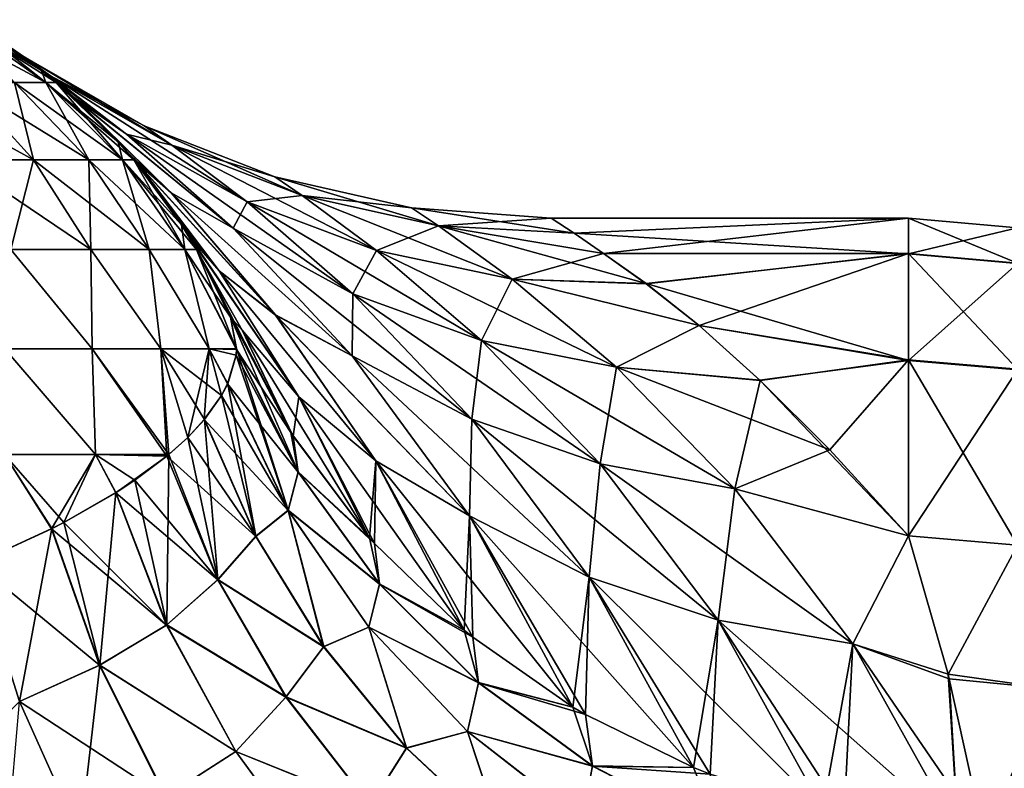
# Model space of a CAD drawing. Header units: metres. Extents: x -37.4 to 37.6, y -35 to 35.
# Tile 371 of 372: x 35.2 to 36.8, y 16.4 to 17.6. Entities that reach past the tile are written whole.
import ezdxf

# ---------------------------------------------------------------- set-up
doc = ezdxf.new("R2010")
doc.units = ezdxf.units.M
doc.layers.add('solid_506616_SW0001', color=7, linetype='CONTINUOUS')

msp = doc.modelspace()

# ---------------------------------------------------------------- linework, layer by layer
at = {"layer": 'solid_506616_SW0001'}
for points in [[(35.063515, 17.616461, -129.627609), (35.200729, 17.516493, -129.587326), (35.250538, 17.516493, -129.816284)], [(35.108982, 17.616461, -129.836639), (35.063515, 17.616461, -129.627609), (35.250538, 17.516493, -129.816284)], [(35.108982, 17.616461, -142.763367), (35.250538, 17.516493, -142.783722), (35.200729, 17.516493, -143.01268)], [(35.108982, 17.616461, -142.763367), (35.124245, 17.616461, -142.550003), (35.250538, 17.516493, -142.783722)], [(35.108982, 17.616461, -129.836639), (35.267254, 17.516493, -130.050003), (35.243828, 17.535526, -130.050003)], [(35.108982, 17.616461, -129.836639), (35.250538, 17.516493, -129.816284), (35.267254, 17.516493, -130.050003)], [(35.108982, 17.616461, -129.836639), (35.243828, 17.535526, -130.050003), (35.124245, 17.616461, -130.050003)], [(35.124245, 17.616461, -142.550003), (35.243828, 17.535526, -142.550003), (35.250538, 17.516493, -142.783722)], [(35.209465, 17.561419, -137.207443), (35.243828, 17.535526, -142.550003), (35.124245, 17.616461, -142.550003)], [(35.124245, 17.616461, -130.050003), (35.243828, 17.535526, -130.050003), (35.124245, 17.616461, -142.550003)], [(35.197372, 17.569994, -136.305038), (35.124245, 17.616461, -142.550003), (35.243828, 17.535526, -130.050003)], [(35.197372, 17.569994, -136.305038), (35.209465, 17.561419, -137.207443), (35.124245, 17.616461, -142.550003)], [(35.209202, 17.561609, -135.402588), (35.197372, 17.569994, -136.305038), (35.243828, 17.535526, -130.050003)], [(35.258163, 17.527126, -137.3582), (35.209465, 17.561419, -137.207443), (35.197372, 17.569994, -136.305038)], [(35.213486, 17.55892, -136.300003), (35.197372, 17.569994, -136.305038), (35.209202, 17.561609, -135.402588)], [(35.258163, 17.527126, -137.3582), (35.197372, 17.569994, -136.305038), (35.213486, 17.55892, -136.300003)], [(35.245419, 17.534271, -134.469589), (35.209202, 17.561609, -135.402588), (35.243828, 17.535526, -130.050003)], [(35.258167, 17.527126, -135.241806), (35.209202, 17.561609, -135.402588), (35.245419, 17.534271, -134.469589)], [(35.213486, 17.55892, -136.300003), (35.209202, 17.561609, -135.402588), (35.258167, 17.527126, -135.241806)], [(35.209465, 17.561419, -137.207443), (35.245899, 17.53389, -138.140152), (35.243828, 17.535526, -142.550003)], [(35.258163, 17.527126, -137.3582), (35.245899, 17.53389, -138.140152), (35.209465, 17.561419, -137.207443)], [(35.213486, 17.55892, -136.300003), (35.407227, 17.447527, -136.300003), (35.451328, 17.416759, -137.336945)], [(35.213486, 17.55892, -136.300003), (35.258167, 17.527126, -135.241806), (35.407227, 17.447527, -136.300003)], [(35.258163, 17.527126, -137.3582), (35.213486, 17.55892, -136.300003), (35.451328, 17.416759, -137.336945)], [(35.243828, 17.535526, -142.550003), (35.267254, 17.516493, -142.550003), (35.250538, 17.516493, -142.783722)], [(35.245899, 17.53389, -138.140152), (35.267254, 17.516493, -142.550003), (35.243828, 17.535526, -142.550003)], [(35.245419, 17.534271, -134.469589), (35.243828, 17.535526, -130.050003), (35.267254, 17.516493, -130.050003)], [(35.293301, 17.493889, -133.630905), (35.245419, 17.534271, -134.469589), (35.267254, 17.516493, -130.050003)], [(35.379318, 17.434008, -134.206161), (35.245419, 17.534271, -134.469589), (35.293301, 17.493889, -133.630905)], [(35.258167, 17.527126, -135.241806), (35.245419, 17.534271, -134.469589), (35.379318, 17.434008, -134.206161)], [(35.245899, 17.53389, -138.140152), (35.293232, 17.493954, -138.967834), (35.267254, 17.516493, -142.550003)], [(35.379322, 17.434008, -138.393845), (35.293232, 17.493954, -138.967834), (35.245899, 17.53389, -138.140152)], [(35.379322, 17.434008, -138.393845), (35.245899, 17.53389, -138.140152), (35.258163, 17.527126, -137.3582)], [(35.258163, 17.527126, -137.3582), (35.451328, 17.416759, -137.336945), (35.57127, 17.32629, -138.355148)], [(35.379322, 17.434008, -138.393845), (35.258163, 17.527126, -137.3582), (35.57127, 17.32629, -138.355148)], [(35.258167, 17.527126, -135.241806), (35.451328, 17.416759, -135.263062), (35.407227, 17.447527, -136.300003)], [(35.258167, 17.527126, -135.241806), (35.379318, 17.434008, -134.206161), (35.451328, 17.416759, -135.263062)], [(35.00655, 17.516493, -129.162125), (35.110409, 17.393188, -129.095383), (35.231144, 17.393188, -129.316498)], [(35.118847, 17.516493, -129.367783), (35.00655, 17.516493, -129.162125), (35.231144, 17.393188, -129.316498)], [(35.118847, 17.516493, -143.232224), (35.231144, 17.393188, -143.283508), (35.110409, 17.393188, -143.504608)], [(35.118847, 17.516493, -143.232224), (35.200729, 17.516493, -143.01268), (35.231144, 17.393188, -143.283508)], [(35.118847, 17.516493, -129.367783), (35.231144, 17.393188, -129.316498), (35.319183, 17.393188, -129.552536)], [(35.200729, 17.516493, -129.587326), (35.118847, 17.516493, -129.367783), (35.319183, 17.393188, -129.552536)], [(35.200729, 17.516493, -143.01268), (35.319183, 17.393188, -143.047455), (35.231144, 17.393188, -143.283508)], [(35.200729, 17.516493, -143.01268), (35.250538, 17.516493, -142.783722), (35.319183, 17.393188, -143.047455)], [(35.200729, 17.516493, -129.587326), (35.319183, 17.393188, -129.552536), (35.372734, 17.393188, -129.798706)], [(35.250538, 17.516493, -129.816284), (35.200729, 17.516493, -129.587326), (35.372734, 17.393188, -129.798706)], [(35.250538, 17.516493, -142.783722), (35.372734, 17.393188, -142.801285), (35.319183, 17.393188, -143.047455)], [(35.250538, 17.516493, -142.783722), (35.267254, 17.516493, -142.550003), (35.372734, 17.393188, -142.801285)], [(35.250538, 17.516493, -129.816284), (35.390709, 17.393188, -130.050003), (35.365669, 17.421871, -130.050003)], [(35.250538, 17.516493, -129.816284), (35.372734, 17.393188, -129.798706), (35.390709, 17.393188, -130.050003)], [(35.250538, 17.516493, -129.816284), (35.365669, 17.421871, -130.050003), (35.267254, 17.516493, -130.050003)], [(35.267254, 17.516493, -142.550003), (35.365669, 17.421871, -142.550003), (35.372734, 17.393188, -142.801285)], [(35.341225, 17.447872, -139.675079), (35.365669, 17.421871, -142.550003), (35.267254, 17.516493, -142.550003)], [(35.304943, 17.483265, -139.148087), (35.341225, 17.447872, -139.675079), (35.267254, 17.516493, -142.550003)], [(35.293232, 17.493954, -138.967834), (35.304943, 17.483265, -139.148087), (35.267254, 17.516493, -142.550003)], [(35.293301, 17.493889, -133.630905), (35.267254, 17.516493, -130.050003), (35.365669, 17.421871, -130.050003)], [(35.450356, 17.340439, -139.843338), (35.304943, 17.483265, -139.148087), (35.293232, 17.493954, -138.967834)], [(35.548779, 17.283991, -139.398315), (35.293232, 17.493954, -138.967834), (35.379322, 17.434008, -138.393845)], [(35.450356, 17.340439, -139.843338), (35.293232, 17.493954, -138.967834), (35.548779, 17.283991, -139.398315)], [(35.304302, 17.483858, -133.461441), (35.293301, 17.493889, -133.630905), (35.365669, 17.421871, -130.050003)], [(35.450493, 17.340292, -132.755951), (35.293301, 17.493889, -133.630905), (35.304302, 17.483858, -133.461441)], [(35.379318, 17.434008, -134.206161), (35.293301, 17.493889, -133.630905), (35.548775, 17.283993, -133.201691)], [(35.450493, 17.340292, -132.755951), (35.548775, 17.283993, -133.201691), (35.293301, 17.493889, -133.630905)], [(35.340561, 17.448551, -132.934097), (35.304302, 17.483858, -133.461441), (35.365669, 17.421871, -130.050003)], [(35.450493, 17.340292, -132.755951), (35.304302, 17.483858, -133.461441), (35.340561, 17.448551, -132.934097)], [(35.450356, 17.340439, -139.843338), (35.341225, 17.447872, -139.675079), (35.304943, 17.483265, -139.148087)], [(35.380127, 17.405581, -132.390198), (35.340561, 17.448551, -132.934097), (35.365669, 17.421871, -130.050003)], [(35.450493, 17.340292, -132.755951), (35.340561, 17.448551, -132.934097), (35.380127, 17.405581, -132.390198)], [(35.341225, 17.447872, -139.675079), (35.380737, 17.404875, -140.218109), (35.365669, 17.421871, -142.550003)], [(35.450356, 17.340439, -139.843338), (35.380737, 17.404875, -140.218109), (35.341225, 17.447872, -139.675079)], [(35.407227, 17.447527, -136.300003), (35.615368, 17.366158, -136.300003), (35.658848, 17.33643, -137.316269)], [(35.407227, 17.447527, -136.300003), (35.451328, 17.416759, -135.263062), (35.615368, 17.366158, -136.300003)], [(35.451328, 17.416759, -137.336945), (35.407227, 17.447527, -136.300003), (35.658848, 17.33643, -137.316269)], [(35.379318, 17.434008, -134.206161), (35.57127, 17.326292, -134.244858), (35.451328, 17.416759, -135.263062)], [(35.379318, 17.434008, -134.206161), (35.548775, 17.283993, -133.201691), (35.57127, 17.326292, -134.244858)], [(35.379322, 17.434008, -138.393845), (35.57127, 17.32629, -138.355148), (35.739746, 17.179695, -139.347351)], [(35.548779, 17.283991, -139.398315), (35.379322, 17.434008, -138.393845), (35.739746, 17.179695, -139.347351)], [(35.365669, 17.421871, -142.550003), (35.390709, 17.393188, -142.550003), (35.372734, 17.393188, -142.801285)], [(35.380737, 17.404875, -140.218109), (35.390709, 17.393188, -142.550003), (35.365669, 17.421871, -142.550003)], [(35.380127, 17.405581, -132.390198), (35.365669, 17.421871, -130.050003), (35.390709, 17.393188, -130.050003)], [(35.451328, 17.416759, -135.263062), (35.658848, 17.33643, -135.283737), (35.615368, 17.366158, -136.300003)], [(35.451328, 17.416759, -135.263062), (35.57127, 17.326292, -134.244858), (35.658848, 17.33643, -135.283737)], [(35.451328, 17.416759, -137.336945), (35.658848, 17.33643, -137.316269), (35.777489, 17.248625, -138.317902)], [(35.57127, 17.32629, -138.355148), (35.451328, 17.416759, -137.336945), (35.777489, 17.248625, -138.317902)], [(35.392147, 17.391474, -132.228119), (35.380127, 17.405581, -132.390198), (35.390709, 17.393188, -130.050003)], [(35.450493, 17.340292, -132.755951), (35.380127, 17.405581, -132.390198), (35.392147, 17.391474, -132.228119)], [(35.380737, 17.404875, -140.218109), (35.392155, 17.39146, -140.372101), (35.390709, 17.393188, -142.550003)], [(35.616589, 17.145939, -140.689056), (35.392155, 17.39146, -140.372101), (35.380737, 17.404875, -140.218109)], [(35.616589, 17.145939, -140.689056), (35.380737, 17.404875, -140.218109), (35.450356, 17.340439, -139.843338)], [(35.110409, 17.393188, -143.504608), (35.231144, 17.393188, -143.283508), (35.194653, 17.250301, -143.558762)], [(35.110409, 17.393188, -129.095383), (35.194653, 17.250301, -129.041245), (35.322239, 17.250301, -129.274902)], [(35.231144, 17.393188, -129.316498), (35.110409, 17.393188, -129.095383), (35.322239, 17.250301, -129.274902)], [(35.231144, 17.393188, -143.283508), (35.322239, 17.250301, -143.325104), (35.194653, 17.250301, -143.558762)], [(35.231144, 17.393188, -143.283508), (35.319183, 17.393188, -143.047455), (35.322239, 17.250301, -143.325104)], [(35.231144, 17.393188, -129.316498), (35.322239, 17.250301, -129.274902), (35.415272, 17.250301, -129.524323)], [(35.319183, 17.393188, -129.552536), (35.231144, 17.393188, -129.316498), (35.415272, 17.250301, -129.524323)], [(35.319183, 17.393188, -143.047455), (35.415272, 17.250301, -143.075668), (35.322239, 17.250301, -143.325104)], [(35.319183, 17.393188, -143.047455), (35.372734, 17.393188, -142.801285), (35.415272, 17.250301, -143.075668)], [(35.319183, 17.393188, -129.552536), (35.415272, 17.250301, -129.524323), (35.471859, 17.250301, -129.784454)], [(35.372734, 17.393188, -129.798706), (35.319183, 17.393188, -129.552536), (35.471859, 17.250301, -129.784454)], [(35.372734, 17.393188, -142.801285), (35.471859, 17.250301, -142.815536), (35.415272, 17.250301, -143.075668)], [(35.372734, 17.393188, -142.801285), (35.390709, 17.393188, -142.550003), (35.471859, 17.250301, -142.815536)], [(35.372734, 17.393188, -129.798706), (35.490852, 17.250301, -130.050003), (35.466946, 17.289564, -130.050003)], [(35.372734, 17.393188, -129.798706), (35.471859, 17.250301, -129.784454), (35.490852, 17.250301, -130.050003)], [(35.372734, 17.393188, -129.798706), (35.466946, 17.289564, -130.050003), (35.390709, 17.393188, -130.050003)], [(35.390709, 17.393188, -142.550003), (35.466946, 17.289564, -142.550003), (35.471859, 17.250301, -142.815536)], [(35.464703, 17.293049, -141.35231), (35.466946, 17.289564, -142.550003), (35.390709, 17.393188, -142.550003)], [(35.422344, 17.353525, -140.777267), (35.464703, 17.293049, -141.35231), (35.390709, 17.393188, -142.550003)], [(35.392155, 17.39146, -140.372101), (35.422344, 17.353525, -140.777267), (35.390709, 17.393188, -142.550003)], [(35.392147, 17.391474, -132.228119), (35.390709, 17.393188, -130.050003), (35.466946, 17.289564, -130.050003)], [(35.421848, 17.354179, -131.82959), (35.392147, 17.391474, -132.228119), (35.466946, 17.289564, -130.050003)], [(35.526592, 17.216011, -131.538101), (35.392147, 17.391474, -132.228119), (35.421848, 17.354179, -131.82959)], [(35.450493, 17.340292, -132.755951), (35.392147, 17.391474, -132.228119), (35.616684, 17.145819, -131.910477)], [(35.526592, 17.216011, -131.538101), (35.616684, 17.145819, -131.910477), (35.392147, 17.391474, -132.228119)], [(35.526608, 17.215994, -141.061966), (35.422344, 17.353525, -140.777267), (35.392155, 17.39146, -140.372101)], [(35.526608, 17.215994, -141.061966), (35.392155, 17.39146, -140.372101), (35.616589, 17.145939, -140.689056)], [(35.464363, 17.293573, -131.252701), (35.421848, 17.354179, -131.82959), (35.466946, 17.289564, -130.050003)], [(35.526592, 17.216011, -131.538101), (35.421848, 17.354179, -131.82959), (35.464363, 17.293573, -131.252701)], [(35.526608, 17.215994, -141.061966), (35.464703, 17.293049, -141.35231), (35.422344, 17.353525, -140.777267)], [(35.615368, 17.366158, -136.300003), (35.83329, 17.316614, -136.300003), (35.876118, 17.28792, -137.296646)], [(35.615368, 17.366158, -136.300003), (35.658848, 17.33643, -135.283737), (35.83329, 17.316614, -136.300003)], [(35.658848, 17.33643, -137.316269), (35.615368, 17.366158, -136.300003), (35.876118, 17.28792, -137.296646)], [(35.450356, 17.340439, -139.843338), (35.548779, 17.283991, -139.398315), (35.738503, 17.080572, -140.373367)], [(35.616589, 17.145939, -140.689056), (35.450356, 17.340439, -139.843338), (35.738503, 17.080572, -140.373367)], [(35.450493, 17.340292, -132.755951), (35.738503, 17.080574, -132.226639), (35.548775, 17.283993, -133.201691)], [(35.450493, 17.340292, -132.755951), (35.616684, 17.145819, -131.910477), (35.738503, 17.080574, -132.226639)], [(35.57127, 17.326292, -134.244858), (35.777489, 17.248627, -134.282104), (35.658848, 17.33643, -135.283737)], [(35.658848, 17.33643, -135.283737), (35.876118, 17.28792, -135.30336), (35.83329, 17.316614, -136.300003)], [(35.658848, 17.33643, -135.283737), (35.777489, 17.248627, -134.282104), (35.876118, 17.28792, -135.30336)], [(35.658848, 17.33643, -137.316269), (35.876118, 17.28792, -137.296646), (35.993397, 17.202734, -138.282928)], [(35.777489, 17.248625, -138.317902), (35.658848, 17.33643, -137.316269), (35.993397, 17.202734, -138.282928)], [(35.548775, 17.283993, -133.201691), (35.739742, 17.179697, -133.25267), (35.57127, 17.326292, -134.244858)], [(35.57127, 17.326292, -134.244858), (35.739742, 17.179697, -133.25267), (35.777489, 17.248627, -134.282104)], [(35.57127, 17.32629, -138.355148), (35.777489, 17.248625, -138.317902), (35.944908, 17.1054, -139.299042)], [(35.739746, 17.179695, -139.347351), (35.57127, 17.32629, -138.355148), (35.944908, 17.1054, -139.299042)], [(35.83329, 17.316614, -136.300003), (36.055927, 17.299999, -136.299454), (36.092361, 17.276154, -137.208023)], [(35.83329, 17.316614, -136.300003), (35.876118, 17.28792, -135.30336), (36.055927, 17.299999, -136.299454)], [(35.876118, 17.28792, -137.296646), (35.83329, 17.316614, -136.300003), (36.092361, 17.276154, -137.208023)], [(35.477188, 17.273233, -131.074203), (35.464363, 17.293573, -131.252701), (35.466946, 17.289564, -130.050003)], [(35.526592, 17.216011, -131.538101), (35.464363, 17.293573, -131.252701), (35.477188, 17.273233, -131.074203)], [(35.464703, 17.293049, -141.35231), (35.477192, 17.273232, -141.526138), (35.466946, 17.289564, -142.550003)], [(35.6535, 17.015455, -141.734619), (35.477192, 17.273232, -141.526138), (35.464703, 17.293049, -141.35231)], [(35.6535, 17.015455, -141.734619), (35.464703, 17.293049, -141.35231), (35.526608, 17.215994, -141.061966)], [(35.466946, 17.289564, -142.550003), (35.490852, 17.250301, -142.550003), (35.471859, 17.250301, -142.815536)], [(35.477192, 17.273232, -141.526138), (35.490852, 17.250301, -142.550003), (35.466946, 17.289564, -142.550003)], [(35.477188, 17.273233, -131.074203), (35.466946, 17.289564, -130.050003), (35.490852, 17.250301, -130.050003)], [(35.876118, 17.28792, -135.30336), (36.09248, 17.276081, -135.39061), (36.055927, 17.299999, -136.299454)], [(36.625, 17.299999, -136.302795), (36.055927, 17.299999, -136.299454), (36.09248, 17.276081, -135.39061)], [(36.625, 17.299999, -136.302795), (36.092361, 17.276154, -137.208023), (36.055927, 17.299999, -136.299454)], [(36.625, 17.299999, -136.302795), (36.625, 17.243179, -137.700989), (36.092361, 17.276154, -137.208023)], [(36.625, 17.299999, -136.302795), (36.09248, 17.276081, -135.39061), (36.139389, 17.243988, -134.908997)], [(36.625, 17.243631, -134.904587), (36.625, 17.299999, -136.302795), (36.139389, 17.243988, -134.908997)], [(36.798649, 17.284807, -136.302795), (36.625, 17.243179, -137.700989), (36.625, 17.299999, -136.302795)], [(36.798649, 17.228489, -134.905823), (36.625, 17.299999, -136.302795), (36.625, 17.243631, -134.904587)], [(36.798649, 17.284807, -136.302795), (36.625, 17.299999, -136.302795), (36.798649, 17.228489, -134.905823)], [(35.548775, 17.283993, -133.201691), (35.738503, 17.080574, -132.226639), (35.739742, 17.179697, -133.25267)], [(35.548779, 17.283991, -139.398315), (35.739746, 17.179695, -139.347351), (35.929142, 16.979727, -140.314789)], [(35.738503, 17.080572, -140.373367), (35.548779, 17.283991, -139.398315), (35.929142, 16.979727, -140.314789)], [(35.777489, 17.248627, -134.282104), (35.993397, 17.202734, -134.317078), (35.876118, 17.28792, -135.30336)], [(35.876118, 17.28792, -135.30336), (36.139389, 17.243988, -134.908997), (36.09248, 17.276081, -135.39061)], [(35.876118, 17.28792, -135.30336), (35.993397, 17.202734, -134.317078), (36.139389, 17.243988, -134.908997)], [(35.876118, 17.28792, -137.296646), (36.092361, 17.276154, -137.208023), (36.13924, 17.244099, -137.689636)], [(35.876118, 17.28792, -137.296646), (36.13924, 17.244099, -137.689636), (36.206944, 17.195885, -138.195129)], [(35.993397, 17.202734, -138.282928), (35.876118, 17.28792, -137.296646), (36.206944, 17.195885, -138.195129)], [(36.625, 17.243179, -137.700989), (36.13924, 17.244099, -137.689636), (36.092361, 17.276154, -137.208023)], [(36.798649, 17.228037, -137.699753), (36.625, 17.243179, -137.700989), (36.798649, 17.284807, -136.302795)], [(35.506004, 17.223104, -130.6595), (35.477188, 17.273233, -131.074203), (35.490852, 17.250301, -130.050003)], [(35.563282, 17.121628, -130.596344), (35.477188, 17.273233, -131.074203), (35.506004, 17.223104, -130.6595)], [(35.526592, 17.216011, -131.538101), (35.477188, 17.273233, -131.074203), (35.653496, 17.015467, -130.865402)], [(35.563282, 17.121628, -130.596344), (35.653496, 17.015467, -130.865402), (35.477188, 17.273233, -131.074203)], [(35.477192, 17.273232, -141.526138), (35.506172, 17.222795, -141.943222), (35.490852, 17.250301, -142.550003)], [(35.563301, 17.12159, -142.003769), (35.506172, 17.222795, -141.943222), (35.477192, 17.273232, -141.526138)], [(35.563301, 17.12159, -142.003769), (35.477192, 17.273232, -141.526138), (35.6535, 17.015455, -141.734619)], [(35.324558, 17.092184, -143.484711), (35.185024, 17.092184, -143.702606), (35.194653, 17.250301, -143.558762)], [(35.194653, 17.250301, -129.041245), (35.185024, 17.092184, -128.8974), (35.324558, 17.092184, -129.115295)], [(35.324558, 17.092184, -143.484711), (35.194653, 17.250301, -143.558762), (35.322239, 17.250301, -143.325104)], [(35.322239, 17.250301, -129.274902), (35.194653, 17.250301, -129.041245), (35.324558, 17.092184, -129.115295)], [(35.433846, 17.092184, -143.250183), (35.322239, 17.250301, -143.325104), (35.415272, 17.250301, -143.075668)], [(35.433846, 17.092184, -143.250183), (35.324558, 17.092184, -143.484711), (35.322239, 17.250301, -143.325104)], [(35.322239, 17.250301, -129.274902), (35.324558, 17.092184, -129.115295), (35.433846, 17.092184, -129.349823)], [(35.415272, 17.250301, -129.524323), (35.322239, 17.250301, -129.274902), (35.433846, 17.092184, -129.349823)], [(35.510944, 17.092184, -143.003189), (35.415272, 17.250301, -143.075668), (35.471859, 17.250301, -142.815536)], [(35.510944, 17.092184, -143.003189), (35.433846, 17.092184, -143.250183), (35.415272, 17.250301, -143.075668)], [(35.415272, 17.250301, -129.524323), (35.433846, 17.092184, -129.349823), (35.510944, 17.092184, -129.596802)], [(35.471859, 17.250301, -129.784454), (35.415272, 17.250301, -129.524323), (35.510944, 17.092184, -129.596802)], [(35.554329, 17.090658, -142.75499), (35.471859, 17.250301, -142.815536), (35.490852, 17.250301, -142.550003)], [(35.554329, 17.090658, -142.75499), (35.510944, 17.092184, -143.003189), (35.471859, 17.250301, -142.815536)], [(35.471859, 17.250301, -129.784454), (35.544846, 17.142277, -130.050003), (35.490852, 17.250301, -130.050003)], [(35.471859, 17.250301, -129.784454), (35.55439, 17.092339, -129.851486), (35.544846, 17.142277, -130.050003)], [(35.471859, 17.250301, -129.784454), (35.510944, 17.092184, -129.596802), (35.55439, 17.092339, -129.851486)], [(35.554329, 17.090658, -142.75499), (35.490852, 17.250301, -142.550003), (35.544846, 17.142277, -142.550003)], [(35.506172, 17.222795, -141.943222), (35.544846, 17.142277, -142.550003), (35.490852, 17.250301, -142.550003)], [(35.506004, 17.223104, -130.6595), (35.490852, 17.250301, -130.050003), (35.544846, 17.142277, -130.050003)], [(35.739742, 17.179697, -133.25267), (35.944908, 17.105402, -133.300964), (35.777489, 17.248627, -134.282104)], [(35.777489, 17.248627, -134.282104), (35.944908, 17.105402, -133.300964), (35.993397, 17.202734, -134.317078)], [(35.777489, 17.248625, -138.317902), (35.993397, 17.202734, -138.282928), (36.15971, 17.062757, -139.254471)], [(35.944908, 17.1054, -139.299042), (35.777489, 17.248625, -138.317902), (36.15971, 17.062757, -139.254471)], [(35.993397, 17.202734, -134.317078), (36.2071, 17.195759, -134.403717), (36.139389, 17.243988, -134.908997)], [(36.625, 17.243179, -137.700989), (36.206944, 17.195885, -138.195129), (36.13924, 17.244099, -137.689636)], [(36.625, 17.243631, -134.904587), (36.139389, 17.243988, -134.908997), (36.2071, 17.195759, -134.403717)], [(36.625, 17.243179, -137.700989), (36.625, 17.073544, -139.089996), (36.206944, 17.195885, -138.195129)], [(36.625, 17.243631, -134.904587), (36.2071, 17.195759, -134.403717), (36.291477, 17.129284, -133.87561)], [(36.625, 17.074444, -133.515518), (36.625, 17.243631, -134.904587), (36.291477, 17.129284, -133.87561)], [(36.798649, 17.05945, -133.51796), (36.625, 17.243631, -134.904587), (36.625, 17.074444, -133.515518)], [(36.798649, 17.228489, -134.905823), (36.625, 17.243631, -134.904587), (36.798649, 17.05945, -133.51796)], [(36.798649, 17.228037, -137.699753), (36.625, 17.073544, -139.089996), (36.625, 17.243179, -137.700989)], [(36.798649, 17.05855, -139.087555), (36.625, 17.073544, -139.089996), (36.798649, 17.228037, -137.699753)], [(35.563282, 17.121628, -130.596344), (35.506004, 17.223104, -130.6595), (35.544846, 17.142277, -130.050003)], [(35.641003, 16.958612, -142.47081), (35.544846, 17.142277, -142.550003), (35.506172, 17.222795, -141.943222)], [(35.641003, 16.958612, -142.47081), (35.506172, 17.222795, -141.943222), (35.563301, 17.12159, -142.003769)], [(35.526592, 17.216011, -131.538101), (35.776333, 16.913273, -131.086166), (35.616684, 17.145819, -131.910477)], [(35.526592, 17.216011, -131.538101), (35.653496, 17.015467, -130.865402), (35.776333, 16.913273, -131.086166)], [(35.526608, 17.215994, -141.061966), (35.616589, 17.145939, -140.689056), (35.776291, 16.913343, -141.513596)], [(35.6535, 17.015455, -141.734619), (35.526608, 17.215994, -141.061966), (35.776291, 16.913343, -141.513596)], [(35.944908, 17.105402, -133.300964), (36.15971, 17.062759, -133.345535), (35.993397, 17.202734, -134.317078)], [(35.993397, 17.202734, -134.317078), (36.291477, 17.129284, -133.87561), (36.2071, 17.195759, -134.403717)], [(35.993397, 17.202734, -134.317078), (36.15971, 17.062759, -133.345535), (36.291477, 17.129284, -133.87561)], [(35.993397, 17.202734, -138.282928), (36.206944, 17.195885, -138.195129), (36.291336, 17.129402, -138.723541)], [(36.15971, 17.062757, -139.254471), (35.993397, 17.202734, -138.282928), (36.291336, 17.129402, -138.723541)], [(36.625, 17.073544, -139.089996), (36.291336, 17.129402, -138.723541), (36.206944, 17.195885, -138.195129)], [(35.738503, 17.080574, -132.226639), (35.929142, 16.979729, -132.285217), (35.739742, 17.179697, -133.25267)], [(35.739742, 17.179697, -133.25267), (35.929142, 16.979729, -132.285217), (35.944908, 17.105402, -133.300964)], [(35.739746, 17.179695, -139.347351), (35.944908, 17.1054, -139.299042), (36.133949, 16.908716, -140.260422)], [(35.929142, 16.979727, -140.314789), (35.739746, 17.179695, -139.347351), (36.133949, 16.908716, -140.260422)], [(35.641003, 16.958612, -142.47081), (35.554329, 17.090658, -142.75499), (35.544846, 17.142277, -142.550003)], [(35.652729, 16.895739, -129.922272), (35.544846, 17.142277, -130.050003), (35.55439, 17.092339, -129.851486)], [(35.563282, 17.121628, -130.596344), (35.544846, 17.142277, -130.050003), (35.644646, 16.952883, -130.13176)], [(35.652729, 16.895739, -129.922272), (35.644646, 16.952883, -130.13176), (35.544846, 17.142277, -130.050003)], [(35.616589, 17.145939, -140.689056), (35.738503, 17.080572, -140.373367), (35.925533, 16.825771, -141.322876)], [(35.776291, 16.913343, -141.513596), (35.616589, 17.145939, -140.689056), (35.925533, 16.825771, -141.322876)], [(35.616684, 17.145819, -131.910477), (35.925533, 16.825773, -131.27713), (35.738503, 17.080574, -132.226639)], [(35.616684, 17.145819, -131.910477), (35.776333, 16.913273, -131.086166), (35.925533, 16.825773, -131.27713)], [(35.563282, 17.121628, -130.596344), (35.644646, 16.952883, -130.13176), (35.653496, 17.015467, -130.865402)], [(35.563301, 17.12159, -142.003769), (35.6535, 17.015455, -141.734619), (35.766239, 16.790751, -142.392807)], [(35.641003, 16.958612, -142.47081), (35.563301, 17.12159, -142.003769), (35.766239, 16.790751, -142.392807)], [(36.15971, 17.062757, -139.254471), (36.291336, 17.129402, -138.723541), (36.388393, 17.041847, -139.277496)], [(36.15971, 17.062759, -133.345535), (36.388508, 17.041748, -133.321945), (36.291477, 17.129284, -133.87561)], [(36.625, 17.073544, -139.089996), (36.388393, 17.041847, -139.277496), (36.291336, 17.129402, -138.723541)], [(36.625, 17.074444, -133.515518), (36.291477, 17.129284, -133.87561), (36.388508, 17.041748, -133.321945)], [(35.929142, 16.979729, -132.285217), (36.133949, 16.908718, -132.339584), (35.944908, 17.105402, -133.300964)], [(35.944908, 17.105402, -133.300964), (36.133949, 16.908718, -132.339584), (36.15971, 17.062759, -133.345535)], [(35.944908, 17.1054, -139.299042), (36.15971, 17.062757, -139.254471), (36.348381, 16.869118, -140.211472)], [(36.133949, 16.908716, -140.260422), (35.944908, 17.1054, -139.299042), (36.348381, 16.869118, -140.211472)], [(35.329754, 16.923649, -143.566498), (35.184654, 16.923649, -143.777573), (35.185024, 17.092184, -143.702606)], [(35.185024, 17.092184, -128.8974), (35.184658, 16.923649, -128.822433), (35.329758, 16.923649, -129.033508)], [(35.329754, 16.923649, -143.566498), (35.185024, 17.092184, -143.702606), (35.324558, 17.092184, -143.484711)], [(35.324558, 17.092184, -129.115295), (35.185024, 17.092184, -128.8974), (35.329758, 16.923649, -129.033508)], [(35.443302, 16.920969, -143.346924), (35.324558, 17.092184, -143.484711), (35.433846, 17.092184, -143.250183)], [(35.443302, 16.920969, -143.346924), (35.329754, 16.923649, -143.566498), (35.324558, 17.092184, -143.484711)], [(35.324558, 17.092184, -129.115295), (35.329758, 16.923649, -129.033508), (35.446423, 16.923559, -129.261368)], [(35.433846, 17.092184, -129.349823), (35.324558, 17.092184, -129.115295), (35.446423, 16.923559, -129.261368)], [(35.476555, 16.950804, -143.250488), (35.433846, 17.092184, -143.250183), (35.510944, 17.092184, -143.003189)], [(35.476555, 16.950804, -143.250488), (35.443302, 16.920969, -143.346924), (35.433846, 17.092184, -143.250183)], [(35.433846, 17.092184, -129.349823), (35.446423, 16.923559, -129.261368), (35.476559, 16.950802, -129.349518)], [(35.503262, 16.979519, -129.444962), (35.433846, 17.092184, -129.349823), (35.476559, 16.950802, -129.349518)], [(35.530598, 17.017639, -129.576599), (35.510944, 17.092184, -129.596802), (35.433846, 17.092184, -129.349823)], [(35.503262, 16.979519, -129.444962), (35.530598, 17.017639, -129.576599), (35.433846, 17.092184, -129.349823)], [(35.503017, 16.979231, -143.156021), (35.476555, 16.950804, -143.250488), (35.510944, 17.092184, -143.003189)], [(35.530598, 17.017639, -143.023407), (35.503017, 16.979231, -143.156021), (35.510944, 17.092184, -143.003189)], [(35.553608, 17.081846, -129.811203), (35.55439, 17.092339, -129.851486), (35.510944, 17.092184, -129.596802)], [(35.553608, 17.081848, -142.788788), (35.510944, 17.092184, -143.003189), (35.554329, 17.090658, -142.75499)], [(35.540234, 17.036098, -142.957947), (35.530598, 17.017639, -143.023407), (35.510944, 17.092184, -143.003189)], [(35.553608, 17.081848, -142.788788), (35.540234, 17.036098, -142.957947), (35.510944, 17.092184, -143.003189)], [(35.540363, 17.036379, -129.643051), (35.553608, 17.081846, -129.811203), (35.510944, 17.092184, -129.596802)], [(35.530598, 17.017639, -129.576599), (35.540363, 17.036379, -129.643051), (35.510944, 17.092184, -129.596802)], [(35.636768, 16.834757, -129.714645), (35.55439, 17.092339, -129.851486), (35.553608, 17.081846, -129.811203)], [(35.652714, 16.895441, -142.678772), (35.553608, 17.081848, -142.788788), (35.554329, 17.090658, -142.75499)], [(35.652714, 16.895441, -142.678772), (35.554329, 17.090658, -142.75499), (35.641003, 16.958612, -142.47081)], [(35.652729, 16.895739, -129.922272), (35.55439, 17.092339, -129.851486), (35.636768, 16.834757, -129.714645)], [(35.652714, 16.895441, -142.678772), (35.540234, 17.036098, -142.957947), (35.553608, 17.081848, -142.788788)], [(35.636768, 16.834757, -129.714645), (35.553608, 17.081846, -129.811203), (35.540363, 17.036379, -129.643051)], [(35.738503, 17.080574, -132.226639), (35.925533, 16.825773, -131.27713), (35.929142, 16.979729, -132.285217)], [(35.738503, 17.080572, -140.373367), (35.929142, 16.979727, -140.314789), (36.116512, 16.727854, -141.260559)], [(35.925533, 16.825771, -141.322876), (35.738503, 17.080572, -140.373367), (36.116512, 16.727854, -141.260559)], [(36.625, 17.073544, -139.089996), (36.625, 16.79388, -140.453979), (36.388393, 17.041847, -139.277496)], [(36.625, 17.074444, -133.515518), (36.388508, 17.041748, -133.321945), (36.499603, 16.930788, -132.744949)], [(36.625, 17.074444, -133.515518), (36.499603, 16.930788, -132.744949), (36.625, 16.79388, -132.146011)], [(36.798645, 16.779133, -132.149673), (36.625, 17.074444, -133.515518), (36.625, 16.79388, -132.146011)], [(36.798645, 16.779133, -132.149673), (36.798649, 17.05945, -133.51796), (36.625, 17.074444, -133.515518)], [(36.798649, 17.05855, -139.087555), (36.625, 16.79388, -140.453979), (36.625, 17.073544, -139.089996)], [(36.133949, 16.908718, -132.339584), (36.348377, 16.86912, -132.388535), (36.15971, 17.062759, -133.345535)], [(36.15971, 17.062759, -133.345535), (36.348377, 16.86912, -132.388535), (36.388508, 17.041748, -133.321945)], [(36.15971, 17.062757, -139.254471), (36.388393, 17.041847, -139.277496), (36.499538, 16.930849, -139.854767)], [(36.348381, 16.869118, -140.211472), (36.15971, 17.062757, -139.254471), (36.499538, 16.930849, -139.854767)], [(36.798649, 17.05855, -139.087555), (36.798645, 16.779133, -140.450333), (36.625, 16.79388, -140.453979)], [(36.348377, 16.86912, -132.388535), (36.499603, 16.930788, -132.744949), (36.388508, 17.041748, -133.321945)], [(36.625, 16.79388, -140.453979), (36.499538, 16.930849, -139.854767), (36.388393, 17.041847, -139.277496)], [(35.585182, 16.793217, -129.505676), (35.540363, 17.036379, -129.643051), (35.530598, 17.017639, -129.576599)], [(35.636635, 16.834431, -142.886383), (35.530598, 17.017639, -143.023407), (35.540234, 17.036098, -142.957947)], [(35.636635, 16.834431, -142.886383), (35.540234, 17.036098, -142.957947), (35.652714, 16.895441, -142.678772)], [(35.636768, 16.834757, -129.714645), (35.540363, 17.036379, -129.643051), (35.585182, 16.793217, -129.505676)], [(35.636635, 16.834431, -142.886383), (35.503017, 16.979231, -143.156021), (35.530598, 17.017639, -143.023407)], [(35.585182, 16.793217, -129.505676), (35.530598, 17.017639, -129.576599), (35.503262, 16.979519, -129.444962)], [(35.644646, 16.952883, -130.13176), (35.766251, 16.790758, -130.207184), (35.653496, 17.015467, -130.865402)], [(35.653496, 17.015467, -130.865402), (35.766251, 16.790758, -130.207184), (35.776333, 16.913273, -131.086166)], [(35.6535, 17.015455, -141.734619), (35.776291, 16.913343, -141.513596), (35.917191, 16.643753, -142.318298)], [(35.774311, 16.781633, -142.388382), (35.6535, 17.015455, -141.734619), (35.917191, 16.643753, -142.318298)], [(35.774311, 16.781633, -142.388382), (35.766239, 16.790751, -142.392807), (35.6535, 17.015455, -141.734619)], [(35.584934, 16.792883, -143.095306), (35.476555, 16.950804, -143.250488), (35.503017, 16.979231, -143.156021)], [(35.524746, 16.724432, -129.312759), (35.503262, 16.979519, -129.444962), (35.476559, 16.950802, -129.349518)], [(35.584934, 16.792883, -143.095306), (35.503017, 16.979231, -143.156021), (35.636635, 16.834431, -142.886383)], [(35.585182, 16.793217, -129.505676), (35.503262, 16.979519, -129.444962), (35.524746, 16.724432, -129.312759)], [(35.925533, 16.825773, -131.27713), (36.116512, 16.727856, -131.339447), (35.929142, 16.979729, -132.285217)], [(35.929142, 16.979729, -132.285217), (36.116512, 16.727856, -131.339447), (36.133949, 16.908718, -132.339584)], [(35.929142, 16.979727, -140.314789), (36.133949, 16.908716, -140.260422), (36.32169, 16.659447, -141.204269)], [(36.116512, 16.727854, -141.260559), (35.929142, 16.979727, -140.314789), (36.32169, 16.659447, -141.204269)], [(35.584934, 16.792883, -143.095306), (35.443302, 16.920969, -143.346924), (35.476555, 16.950804, -143.250488)], [(35.524746, 16.724432, -129.312759), (35.476559, 16.950802, -129.349518), (35.446423, 16.923559, -129.261368)], [(35.652714, 16.895441, -142.678772), (35.641003, 16.958612, -142.47081), (35.766239, 16.790751, -142.392807)], [(35.652729, 16.895739, -129.922272), (35.766251, 16.790758, -130.207184), (35.644646, 16.952883, -130.13176)], [(36.348377, 16.86912, -132.388535), (36.625, 16.79388, -132.146011), (36.499603, 16.930788, -132.744949)], [(36.348381, 16.869118, -140.211472), (36.499538, 16.930849, -139.854767), (36.625, 16.79388, -140.453979)], [(35.260204, 16.805468, -128.901108), (35.184658, 16.923649, -128.822433), (35.139061, 16.75, -128.74324)], [(35.259644, 16.805185, -143.699722), (35.139061, 16.75, -143.856766), (35.184654, 16.923649, -143.777573)], [(35.259644, 16.805185, -143.699722), (35.184654, 16.923649, -143.777573), (35.329754, 16.923649, -143.566498)], [(35.279427, 16.815319, -128.930023), (35.329758, 16.923649, -129.033508), (35.184658, 16.923649, -128.822433)], [(35.260204, 16.805468, -128.901108), (35.279427, 16.815319, -128.930023), (35.184658, 16.923649, -128.822433)], [(35.279427, 16.815317, -143.669968), (35.259644, 16.805185, -143.699722), (35.329754, 16.923649, -143.566498)], [(35.361832, 16.862551, -143.528793), (35.279427, 16.815317, -143.669968), (35.329754, 16.923649, -143.566498)], [(35.279427, 16.815319, -128.930023), (35.362293, 16.862843, -129.072083), (35.329758, 16.923649, -129.033508)], [(35.361832, 16.862551, -143.528793), (35.329754, 16.923649, -143.566498), (35.443302, 16.920969, -143.346924)], [(35.392433, 16.882807, -129.133041), (35.446423, 16.923559, -129.261368), (35.329758, 16.923649, -129.033508)], [(35.362293, 16.862843, -129.072083), (35.392433, 16.882807, -129.133041), (35.329758, 16.923649, -129.033508)], [(35.392433, 16.882807, -143.466965), (35.361832, 16.862551, -143.528793), (35.443302, 16.920969, -143.346924)], [(35.443161, 16.652073, -129.129822), (35.446423, 16.923559, -129.261368), (35.392433, 16.882807, -129.133041)], [(35.524391, 16.724072, -143.288177), (35.392433, 16.882807, -143.466965), (35.443302, 16.920969, -143.346924)], [(35.524746, 16.724432, -129.312759), (35.446423, 16.923559, -129.261368), (35.443161, 16.652073, -129.129822)], [(35.524391, 16.724072, -143.288177), (35.443302, 16.920969, -143.346924), (35.584934, 16.792883, -143.095306)], [(35.766251, 16.790758, -130.207184), (35.774323, 16.781643, -130.211624), (35.776333, 16.913273, -131.086166)], [(35.774323, 16.781643, -130.211624), (35.917198, 16.643761, -130.281693), (35.776333, 16.913273, -131.086166)], [(35.776291, 16.913343, -141.513596), (35.925533, 16.825771, -141.322876), (36.090504, 16.520885, -142.248932)], [(35.930836, 16.632545, -142.312302), (35.776291, 16.913343, -141.513596), (36.090504, 16.520885, -142.248932)], [(35.930836, 16.632545, -142.312302), (35.917191, 16.643753, -142.318298), (35.776291, 16.913343, -141.513596)], [(35.776333, 16.913273, -131.086166), (35.917198, 16.643761, -130.281693), (35.925533, 16.825773, -131.27713)], [(36.116512, 16.727856, -131.339447), (36.321686, 16.659447, -131.395737), (36.133949, 16.908718, -132.339584)], [(36.133949, 16.908718, -132.339584), (36.321686, 16.659447, -131.395737), (36.348377, 16.86912, -132.388535)], [(36.133949, 16.908716, -140.260422), (36.348381, 16.869118, -140.211472), (36.536503, 16.622068, -141.155243)], [(36.32169, 16.659447, -141.204269), (36.133949, 16.908716, -140.260422), (36.536503, 16.622068, -141.155243)], [(35.524391, 16.724072, -143.288177), (35.361832, 16.862551, -143.528793), (35.392433, 16.882807, -143.466965)], [(35.443161, 16.652073, -129.129822), (35.392433, 16.882807, -129.133041), (35.362293, 16.862843, -129.072083)], [(35.636635, 16.834431, -142.886383), (35.652714, 16.895441, -142.678772), (35.782227, 16.716976, -142.607864)], [(35.782242, 16.717316, -129.99321), (35.652729, 16.895739, -129.922272), (35.636768, 16.834757, -129.714645)], [(35.652714, 16.895441, -142.678772), (35.766239, 16.790751, -142.392807), (35.774311, 16.781633, -142.388382)], [(35.782227, 16.716976, -142.607864), (35.652714, 16.895441, -142.678772), (35.774311, 16.781633, -142.388382)], [(35.782242, 16.717316, -129.99321), (35.766251, 16.790758, -130.207184), (35.652729, 16.895739, -129.922272)], [(36.321686, 16.659447, -131.395737), (36.536503, 16.622068, -131.444748), (36.348377, 16.86912, -132.388535)], [(36.348377, 16.86912, -132.388535), (36.536503, 16.622068, -131.444748), (36.625, 16.79388, -132.146011)], [(36.536503, 16.622068, -141.155243), (36.348381, 16.869118, -140.211472), (36.625, 16.79388, -140.453979)], [(35.336552, 16.588089, -128.956284), (35.362293, 16.862843, -129.072083), (35.279427, 16.815319, -128.930023)], [(35.442699, 16.651711, -143.471069), (35.279427, 16.815317, -143.669968), (35.361832, 16.862551, -143.528793)], [(35.443161, 16.652073, -129.129822), (35.362293, 16.862843, -129.072083), (35.336552, 16.588089, -128.956284)], [(35.442699, 16.651711, -143.471069), (35.361832, 16.862551, -143.528793), (35.524391, 16.724072, -143.288177)], [(35.693054, 16.617195, -143.044846), (35.584934, 16.792883, -143.095306), (35.636635, 16.834431, -142.886383)], [(35.636768, 16.834757, -129.714645), (35.585182, 16.793217, -129.505676), (35.693302, 16.617579, -129.556183)], [(35.765079, 16.648203, -142.823929), (35.636635, 16.834431, -142.886383), (35.782227, 16.716976, -142.607864)], [(35.693054, 16.617195, -143.044846), (35.636635, 16.834431, -142.886383), (35.765079, 16.648203, -142.823929)], [(35.765217, 16.648575, -129.77713), (35.636768, 16.834757, -129.714645), (35.693302, 16.617579, -129.556183)], [(35.782242, 16.717316, -129.99321), (35.636768, 16.834757, -129.714645), (35.765217, 16.648575, -129.77713)], [(35.917198, 16.643761, -130.281693), (35.930843, 16.632553, -130.287704), (35.925533, 16.825773, -131.27713)], [(35.925533, 16.825773, -131.27713), (36.090508, 16.520891, -130.351059), (36.116512, 16.727856, -131.339447)], [(35.930843, 16.632553, -130.287704), (36.090508, 16.520891, -130.351059), (35.925533, 16.825773, -131.27713)], [(35.925533, 16.825771, -141.322876), (36.116512, 16.727854, -141.260559), (36.282333, 16.424873, -142.186249)], [(36.110561, 16.509089, -142.24176), (35.925533, 16.825771, -141.322876), (36.282333, 16.424873, -142.186249)], [(36.110561, 16.509089, -142.24176), (36.090504, 16.520885, -142.248932), (35.925533, 16.825771, -141.322876)], [(35.208561, 16.530199, -128.795273), (35.260204, 16.805468, -128.901108), (35.139061, 16.75, -128.74324)], [(35.335964, 16.587784, -143.644562), (35.139061, 16.75, -143.856766), (35.259644, 16.805185, -143.699722)], [(35.336552, 16.588089, -128.956284), (35.260204, 16.805468, -128.901108), (35.208561, 16.530199, -128.795273)], [(35.442699, 16.651711, -143.471069), (35.259644, 16.805185, -143.699722), (35.279427, 16.815317, -143.669968)], [(35.335964, 16.587784, -143.644562), (35.259644, 16.805185, -143.699722), (35.442699, 16.651711, -143.471069)], [(35.336552, 16.588089, -128.956284), (35.279427, 16.815319, -128.930023), (35.260204, 16.805468, -128.901108)], [(35.524391, 16.724072, -143.288177), (35.584934, 16.792883, -143.095306), (35.693054, 16.617195, -143.044846)], [(35.693302, 16.617579, -129.556183), (35.585182, 16.793217, -129.505676), (35.524746, 16.724432, -129.312759)], [(35.782242, 16.717316, -129.99321), (35.774323, 16.781643, -130.211624), (35.766251, 16.790758, -130.207184)], [(36.68816, 16.573654, -131.32901), (36.625, 16.79388, -132.146011), (36.536503, 16.622068, -131.444748)], [(36.68816, 16.573652, -141.270996), (36.536503, 16.622068, -141.155243), (36.625, 16.79388, -140.453979)], [(36.798645, 16.779133, -132.149673), (36.625, 16.79388, -132.146011), (36.68816, 16.573654, -131.32901)], [(36.798645, 16.779133, -140.450333), (36.68816, 16.573652, -141.270996), (36.625, 16.79388, -140.453979)], [(35.782227, 16.716976, -142.607864), (35.774311, 16.781633, -142.388382), (35.917191, 16.643753, -142.318298)], [(35.782242, 16.717316, -129.99321), (35.917198, 16.643761, -130.281693), (35.774323, 16.781643, -130.211624)], [(36.798645, 16.779133, -140.450333), (36.853531, 16.550373, -141.263412), (36.68816, 16.573652, -141.270996)], [(36.853531, 16.550375, -131.336594), (36.798645, 16.779133, -132.149673), (36.68816, 16.573654, -131.32901)], [(35.335964, 16.587784, -143.644562), (35.208549, 16.530203, -143.804718), (35.139061, 16.75, -143.856766)], [(36.090508, 16.520891, -130.351059), (36.110561, 16.509094, -130.358231), (36.116512, 16.727856, -131.339447)], [(36.110561, 16.509094, -130.358231), (36.282333, 16.424875, -130.413742), (36.116512, 16.727856, -131.339447)], [(36.116512, 16.727856, -131.339447), (36.282333, 16.424875, -130.413742), (36.321686, 16.659447, -131.395737)], [(36.116512, 16.727854, -141.260559), (36.32169, 16.659447, -141.204269), (36.488415, 16.357849, -142.131653)], [(36.309284, 16.414146, -142.178421), (36.116512, 16.727854, -141.260559), (36.488415, 16.357849, -142.131653)], [(36.309284, 16.414146, -142.178421), (36.282333, 16.424873, -142.186249), (36.116512, 16.727854, -141.260559)], [(35.442699, 16.651711, -143.471069), (35.524391, 16.724072, -143.288177), (35.633141, 16.537003, -143.243484)], [(35.633484, 16.537434, -129.357483), (35.524746, 16.724432, -129.312759), (35.443161, 16.652073, -129.129822)], [(35.633141, 16.537003, -143.243484), (35.524391, 16.724072, -143.288177), (35.693054, 16.617195, -143.044846)], [(35.693302, 16.617579, -129.556183), (35.524746, 16.724432, -129.312759), (35.633484, 16.537434, -129.357483)], [(35.765079, 16.648203, -142.823929), (35.782227, 16.716976, -142.607864), (35.939747, 16.559614, -142.544022)], [(35.939754, 16.559998, -130.057114), (35.782242, 16.717316, -129.99321), (35.765217, 16.648575, -129.77713)], [(35.782227, 16.716976, -142.607864), (35.917191, 16.643753, -142.318298), (35.930836, 16.632545, -142.312302)], [(35.939747, 16.559614, -142.544022), (35.782227, 16.716976, -142.607864), (35.930836, 16.632545, -142.312302)], [(35.939754, 16.559998, -130.057114), (35.917198, 16.643761, -130.281693), (35.782242, 16.717316, -129.99321)], [(35.335964, 16.587784, -143.644562), (35.442699, 16.651711, -143.471069), (35.553043, 16.450052, -143.432297)], [(35.553501, 16.450491, -129.168625), (35.443161, 16.652073, -129.129822), (35.336552, 16.588089, -128.956284)], [(35.553043, 16.450052, -143.432297), (35.442699, 16.651711, -143.471069), (35.633141, 16.537003, -143.243484)], [(35.633484, 16.537434, -129.357483), (35.443161, 16.652073, -129.129822), (35.553501, 16.450491, -129.168625)], [(35.825222, 16.455656, -143.005585), (35.693054, 16.617195, -143.044846), (35.765079, 16.648203, -142.823929)], [(35.765217, 16.648575, -129.77713), (35.693302, 16.617579, -129.556183), (35.825462, 16.456093, -129.59549)], [(35.922436, 16.481976, -142.772095), (35.765079, 16.648203, -142.823929), (35.939747, 16.559614, -142.544022)], [(35.825222, 16.455656, -143.005585), (35.765079, 16.648203, -142.823929), (35.922436, 16.481976, -142.772095)], [(35.922565, 16.482401, -129.829041), (35.765217, 16.648575, -129.77713), (35.825462, 16.456093, -129.59549)], [(35.939754, 16.559998, -130.057114), (35.765217, 16.648575, -129.77713), (35.922565, 16.482401, -129.829041)], [(36.282333, 16.424875, -130.413742), (36.309284, 16.414146, -130.42157), (36.321686, 16.659447, -131.395737)], [(36.309284, 16.414146, -130.42157), (36.488415, 16.357847, -130.468353), (36.321686, 16.659447, -131.395737)], [(36.321686, 16.659447, -131.395737), (36.488415, 16.357847, -130.468353), (36.536503, 16.622068, -131.444748)], [(36.32169, 16.659447, -141.204269), (36.536503, 16.622068, -141.155243), (36.704174, 16.321301, -142.086334)], [(36.522369, 16.349934, -142.123749), (36.32169, 16.659447, -141.204269), (36.704174, 16.321301, -142.086334)], [(36.522369, 16.349934, -142.123749), (36.488415, 16.357849, -142.131653), (36.32169, 16.659447, -141.204269)], [(35.939754, 16.559998, -130.057114), (35.930843, 16.632553, -130.287704), (35.917198, 16.643761, -130.281693)], [(35.939747, 16.559614, -142.544022), (35.930836, 16.632545, -142.312302), (36.090504, 16.520885, -142.248932)], [(35.939754, 16.559998, -130.057114), (36.090508, 16.520891, -130.351059), (35.930843, 16.632553, -130.287704)], [(35.633141, 16.537003, -143.243484), (35.693054, 16.617195, -143.044846), (35.825222, 16.455656, -143.005585)], [(35.825462, 16.456093, -129.59549), (35.693302, 16.617579, -129.556183), (35.633484, 16.537434, -129.357483)], [(36.488415, 16.357847, -130.468353), (36.522369, 16.34993, -130.476242), (36.536503, 16.622068, -131.444748)], [(36.522369, 16.34993, -130.476242), (36.704182, 16.321291, -130.513672), (36.536503, 16.622068, -131.444748)], [(36.68816, 16.573654, -131.32901), (36.536503, 16.622068, -131.444748), (36.704182, 16.321291, -130.513672)], [(36.744846, 16.31794, -142.079041), (36.704174, 16.321301, -142.086334), (36.536503, 16.622068, -141.155243)], [(36.690063, 16.566135, -141.296646), (36.744846, 16.31794, -142.079041), (36.536503, 16.622068, -141.155243)], [(36.68816, 16.573652, -141.270996), (36.690063, 16.566135, -141.296646), (36.536503, 16.622068, -141.155243)], [(35.440884, 16.378, -143.612274), (35.208549, 16.530203, -143.804718), (35.335964, 16.587784, -143.644562)], [(35.336552, 16.588089, -128.956284), (35.208561, 16.530199, -128.795273), (35.305317, 16.314331, -128.821793)], [(35.336552, 16.588089, -128.956284), (35.305317, 16.314331, -128.821793), (35.441509, 16.378336, -128.988602)], [(35.440884, 16.378, -143.612274), (35.335964, 16.587784, -143.644562), (35.553043, 16.450052, -143.432297)], [(35.553501, 16.450491, -129.168625), (35.336552, 16.588089, -128.956284), (35.441509, 16.378336, -128.988602)], [(36.690063, 16.566133, -131.30336), (36.68816, 16.573654, -131.32901), (36.704182, 16.321291, -130.513672)], [(36.853531, 16.550375, -131.336594), (36.68816, 16.573654, -131.32901), (36.690063, 16.566133, -131.30336)], [(36.853531, 16.550373, -141.263412), (36.690063, 16.566135, -141.296646), (36.68816, 16.573652, -141.270996)], [(35.922436, 16.481976, -142.772095), (35.939747, 16.559614, -142.544022), (36.12151, 16.427103, -142.48877)], [(36.121506, 16.427532, -130.112442), (35.939754, 16.559998, -130.057114), (35.922565, 16.482401, -129.829041)], [(35.939747, 16.559614, -142.544022), (36.090504, 16.520885, -142.248932), (36.110561, 16.509089, -142.24176)], [(36.12151, 16.427103, -142.48877), (35.939747, 16.559614, -142.544022), (36.110561, 16.509089, -142.24176)], [(36.121506, 16.427532, -130.112442), (36.090508, 16.520891, -130.351059), (35.939754, 16.559998, -130.057114)], [(36.853531, 16.550373, -141.263412), (36.744846, 16.31794, -142.079041), (36.690063, 16.566135, -141.296646)], [(36.690063, 16.566133, -131.30336), (36.704182, 16.321291, -130.513672), (36.744846, 16.31794, -130.520966)], [(36.853531, 16.550375, -131.336594), (36.690063, 16.566133, -131.30336), (36.744846, 16.31794, -130.520966)], [(35.553043, 16.450052, -143.432297), (35.633141, 16.537003, -143.243484), (35.767136, 16.363831, -143.213898)], [(35.767464, 16.36433, -129.387115), (35.633484, 16.537434, -129.357483), (35.553501, 16.450491, -129.168625)], [(35.767136, 16.363831, -143.213898), (35.633141, 16.537003, -143.243484), (35.825222, 16.455656, -143.005585)], [(35.825462, 16.456093, -129.59549), (35.633484, 16.537434, -129.357483), (35.767464, 16.36433, -129.387115)], [(36.902615, 16.287493, -130.531128), (36.853531, 16.550375, -131.336594), (36.744846, 16.31794, -130.520966)], [(36.853531, 16.550373, -141.263412), (36.902615, 16.287497, -142.068893), (36.744846, 16.31794, -142.079041)], [(35.208561, 16.530199, -128.795273), (35.0835, 16.407255, -128.652084), (35.305317, 16.314331, -128.821793)], [(35.208549, 16.530203, -143.804718), (35.305302, 16.314333, -143.778198), (35.179546, 16.189966, -143.93306)], [(35.440884, 16.378, -143.612274), (35.305302, 16.314333, -143.778198), (35.208549, 16.530203, -143.804718)], [(36.121506, 16.427532, -130.112442), (36.110561, 16.509094, -130.358231), (36.090508, 16.520891, -130.351059)], [(36.121506, 16.427532, -130.112442), (36.282333, 16.424875, -130.413742), (36.110561, 16.509094, -130.358231)], [(36.12151, 16.427103, -142.48877), (36.110561, 16.509089, -142.24176), (36.282333, 16.424873, -142.186249)], [(35.978783, 16.311504, -142.978333), (35.825222, 16.455656, -143.005585), (35.922436, 16.481976, -142.772095)], [(35.922565, 16.482401, -129.829041), (35.825462, 16.456093, -129.59549), (35.979015, 16.311995, -129.622803)], [(36.104851, 16.339821, -142.732132), (35.922436, 16.481976, -142.772095), (36.12151, 16.427103, -142.48877)], [(35.978783, 16.311504, -142.978333), (35.922436, 16.481976, -142.772095), (36.104851, 16.339821, -142.732132)], [(36.104965, 16.340296, -129.869064), (35.922565, 16.482401, -129.829041), (35.979015, 16.311995, -129.622803)], [(36.121506, 16.427532, -130.112442), (35.922565, 16.482401, -129.829041), (36.104965, 16.340296, -129.869064)], [(35.440884, 16.378, -143.612274), (35.553043, 16.450052, -143.432297), (35.690128, 16.262436, -143.413544)], [(35.690575, 16.262947, -129.187439), (35.553501, 16.450491, -129.168625), (35.441509, 16.378336, -128.988602)], [(35.690128, 16.262436, -143.413544), (35.553043, 16.450052, -143.432297), (35.767136, 16.363831, -143.213898)], [(35.767464, 16.36433, -129.387115), (35.553501, 16.450491, -129.168625), (35.690575, 16.262947, -129.187439)], [(35.767136, 16.363831, -143.213898), (35.825222, 16.455656, -143.005585), (35.978783, 16.311504, -142.978333)], [(35.979015, 16.311995, -129.622803), (35.825462, 16.456093, -129.59549), (35.767464, 16.36433, -129.387115)], [(36.104851, 16.339821, -142.732132), (36.12151, 16.427103, -142.48877), (36.323189, 16.322603, -142.443405)], [(36.323166, 16.323082, -130.157883), (36.121506, 16.427532, -130.112442), (36.104965, 16.340296, -129.869064)], [(36.323166, 16.323082, -130.157883), (36.282333, 16.424875, -130.413742), (36.121506, 16.427532, -130.112442)], [(36.12151, 16.427103, -142.48877), (36.282333, 16.424873, -142.186249), (36.309284, 16.414146, -142.178421)], [(36.323189, 16.322603, -142.443405), (36.12151, 16.427103, -142.48877), (36.309284, 16.414146, -142.178421)], [(36.323166, 16.323082, -130.157883), (36.309284, 16.414146, -130.42157), (36.282333, 16.424875, -130.413742)]]:
    msp.add_3dface(points, dxfattribs=at)

doc.saveas('drawing.dxf')
